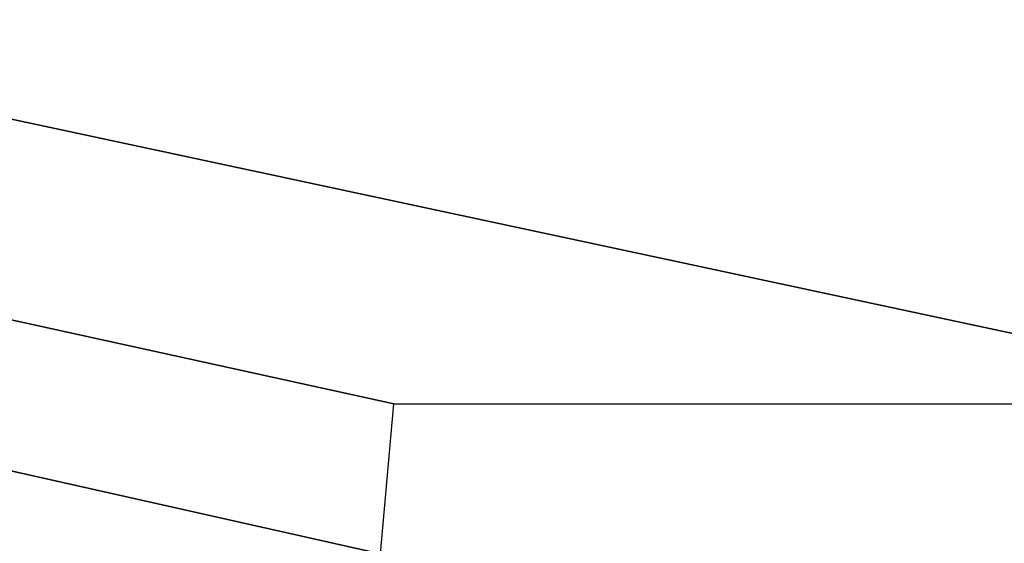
# Model space of a CAD drawing. Header units: millimetres. Extents: x -125 to 125, y -4 to 54.
# Tile 586 of 612: x 109.59 to 116.16, y 0.07 to 3.56. Entities that reach past the tile are written whole.
import ezdxf

# ---------------------------------------------------------------- set-up
doc = ezdxf.new("R2010")
doc.units = ezdxf.units.MM
doc.header["$LTSCALE"] = 65.185185
doc.layers.add('3', color=7, linetype='CONTINUOUS')
doc.layers.add('5', color=7, linetype='CONTINUOUS')

msp = doc.modelspace()

# ---------------------------------------------------------------- linework, layer by layer
at = {"layer": '3', "color": 7, "linetype": 'Continuous', "true_color": 0xf9fafd}
for points in [[(-124.5375, 53, 124.5375), (-125, 0, 125), (112, 0, 125), (-124.5375, 53, 124.5375)], [(124.5375, 53, 124.5375), (-124.5375, 53, 124.5375), (118.4125, 1, 124.9913), (124.5375, 53, 124.5375)], [(118.4125, 1, 124.9913), (-124.5375, 53, 124.5375), (112.0875, 1, 124.9913), (118.4125, 1, 124.9913)], [(112.0875, 1, 124.9913), (-124.5375, 53, 124.5375), (112, 0, 125), (112.0875, 1, 124.9913)]]:
    msp.add_3dface(points, dxfattribs=at)
at = {"layer": '5', "color": 7, "linetype": 'Continuous', "true_color": 0xf9fafd}
for points in [[(-124.5375, 53, -124.5375), (124.5375, 53, -124.5375), (-118.4125, 1, -124.9913), (-124.5375, 53, -124.5375)], [(-118.4125, 1, -124.9913), (124.5375, 53, -124.5375), (-112.0875, 1, -124.9913), (-118.4125, 1, -124.9913)], [(-112.0875, 1, -124.9913), (124.5375, 53, -124.5375), (-112, 0, -125), (-112.0875, 1, -124.9913)], [(124.5375, 53, -124.5375), (125, 0, -125), (-112, 0, -125), (124.5375, 53, -124.5375)]]:
    msp.add_3dface(points, dxfattribs=at)

doc.saveas('drawing.dxf')
